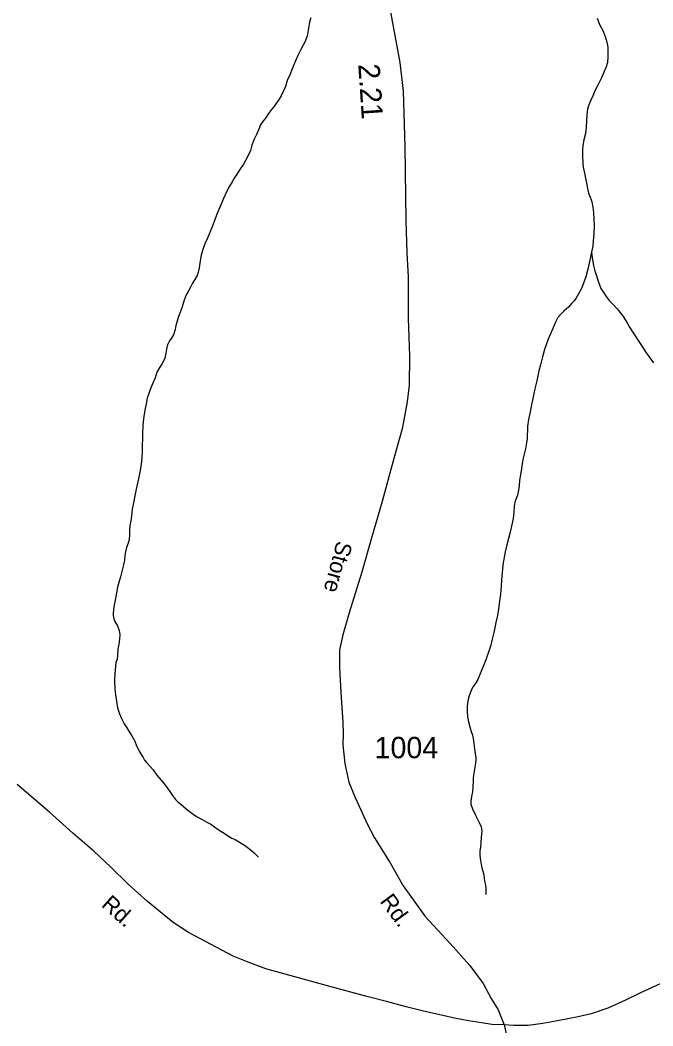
# Model space of a CAD drawing. Extents: x 2220236 to 2384410, y 720751 to 894131.
# Drawn here: x 2291472 to 2295173, y 874259 to 880140 of the extents above; entities that cross this region are included whole.
import ezdxf

# ---------------------------------------------------------------- set-up
doc = ezdxf.new("R2010")
doc.units = 0
for name, color, linetype in [('Exist Hydrographic Creek Single Shore', 7, 'Continuous'), ('Exist Hydrographic Misc Water Feature', 7, 'Continuous'), ('Exist Road Secondary Mileage Hundredths English Label', 7, 'Continuous'), ('Exist Road Secondary Type 51 Attributed', 7, 'Continuous'), ('Exist Road Secondary Type 51 Label', 7, 'Continuous'), ('Exist Road Secondary Type 51 Number Label', 7, 'Continuous')]:
    doc.layers.add(name, color=color, linetype=linetype)

msp = doc.modelspace()

# ---------------------------------------------------------------- linework, layer by layer
at = {"layer": 'Exist Hydrographic Creek Single Shore'}
for points in [[(2293171.4, 880152.7), (2293165.5, 880134.8), (2293161.8, 880116.9), (2293158.1, 880093.3), (2293154.3, 880068.8), (2293150.5, 880044.9), (2293144.6, 880031.3), (2293138.7, 880015), (2293126.8, 879992.9), (2293111.1, 879964.7), (2293095.7, 879932.9), (2293081.9, 879902), (2293062.2, 879854.2), (2293048.4, 879820.1), (2293034.6, 879785.9), (2293023, 879751.7), (2293009.3, 879721.5), (2292997.6, 879697.2), (2292983.6, 879672.2), (2292968.1, 879649.6), (2292956.3, 879633.4), (2292942.2, 879617.3), (2292924.6, 879593.1), (2292906.7, 879567.2), (2292889.2, 879544.6), (2292877.3, 879526.8), (2292867.3, 879502.4), (2292853.8, 879470.6), (2292839.8, 879443.9), (2292826.3, 879408.2), (2292818.4, 879377.8), (2292801.2, 879339.8), (2292777.4, 879297.7), (2292757.4, 879265.3), (2292743.8, 879244.9), (2292727.9, 879221.6), (2292711, 879194.7), (2292696, 879168.8), (2292678.9, 879134.7), (2292661.4, 879096.7), (2292645.5, 879060), (2292633.8, 879032.3), (2292620, 878999.8), (2292606.4, 878961.7), (2292594.6, 878931.5), (2292567.3, 878864.2), (2292551.6, 878831.7), (2292540.1, 878799.1)], [(2292540.1, 878799.1), (2292528.4, 878757.4), (2292522.6, 878719.1), (2292519.1, 878691.3), (2292513.3, 878665.2), (2292507.4, 878647.3), (2292493.4, 878623), (2292479.8, 878600.9), (2292470, 878583.1), (2292456.3, 878556.5), (2292442.7, 878532.8), (2292430.9, 878502.9), (2292417.2, 878457.9), (2292405.4, 878426.4), (2292395.6, 878400.3), (2292389.6, 878379.8), (2292382.2, 878353.7), (2292378.4, 878330.2), (2292368.3, 878299.9), (2292354.7, 878278.2), (2292344.9, 878263.6), (2292333, 878241.6), (2292327.2, 878215.5), (2292323.4, 878191.9), (2292317.9, 878163.2), (2292310.3, 878145.3), (2292300.4, 878127.4), (2292284.2, 878104.8), (2292270.6, 878081.5), (2292261, 878048.9), (2292247.3, 878017), (2292235.6, 877990.4), (2292223.7, 877956.8), (2292214.3, 877928.5), (2292208.3, 877896.5), (2292200.7, 877858.3), (2292195, 877822.3), (2292191.1, 877791.9), (2292189.6, 877766.7), (2292187.7, 877724.1), (2292188.3, 877691.9), (2292186.5, 877651.9), (2292184.8, 877615.9), (2292183.4, 877580.5), (2292179.3, 877543.8), (2292173.6, 877506.2), (2292166.3, 877467.7), (2292150.7, 877397.5), (2292143.3, 877357.6), (2292135.6, 877317.5), (2292127.9, 877279.9), (2292122.2, 877240), (2292118.6, 877211.2), (2292112.8, 877185.1), (2292111, 877159.9), (2292111.1, 877132), (2292109.5, 877101.5), (2292103.8, 877081.3), (2292094.1, 877055.3), (2292088.3, 877031.4), (2292084.6, 877009.5), (2292083, 876981.7), (2292076.9, 876955.6), (2292069.3, 876922.9), (2292059.7, 876885.4), (2292049.8, 876851.2), (2292042, 876825.1), (2292034.8, 876790.8), (2292026.7, 876749), (2292021.1, 876718.9), (2292017.3, 876694.4), (2292015.5, 876670.5), (2292015.6, 876658.4), (2292019.5, 876639.3), (2292026.1, 876624.4), (2292040.3, 876598.8), (2292050.2, 876570.7), (2292054.6, 876546.7), (2292052.8, 876520.5), (2292049.2, 876491.1), (2292043.3, 876462.6), (2292041.9, 876425), (2292040.1, 876402.7), (2292032.2, 876384.8)]]:
    msp.add_lwpolyline(points, dxfattribs=at)
at = {"layer": 'Exist Hydrographic Misc Water Feature'}
for points in [[(2294846.5, 880151.6), (2294861.1, 880114.3), (2294881.3, 880074.5), (2294893.4, 880044), (2294903.9, 880010), (2294909.8, 879982), (2294909.6, 879952.5), (2294908.6, 879924.7), (2294907, 879891.9), (2294898.9, 879865.8), (2294886.1, 879835.9), (2294871.6, 879801.8), (2294857.9, 879774.2), (2294846.3, 879751.5), (2294833.6, 879725.5), (2294820.9, 879697.9), (2294808.9, 879671.9), (2294797.2, 879644.9), (2294789.4, 879618.8), (2294785.8, 879587.1), (2294783.8, 879551.1), (2294782.3, 879513.4), (2294778.6, 879477.4), (2294769, 879438.9), (2294763.4, 879407.2), (2294761.5, 879379.3), (2294761.8, 879347.2), (2294762.3, 879305.5), (2294765.7, 879280.8), (2294772.8, 879245.3), (2294779.1, 879215), (2294785.5, 879179.4), (2294789.6, 879153.1), (2294795.9, 879127.7), (2294806, 879105.2), (2294812.2, 879089.6), (2294816.2, 879077.1), (2294820.5, 879045.8), (2294824.8, 879015.6), (2294827.2, 878975.2), (2294829.7, 878937.4), (2294828.1, 878891.5), (2294824.2, 878847.3), (2294820.6, 878817.2), (2294812.7, 878782.9)], [(2294812.7, 878782.9), (2294810.9, 878775.4), (2294807.2, 878753.5), (2294799.6, 878719.3), (2294791.6, 878683.3), (2294780.2, 878639.3), (2294764.8, 878595.3), (2294753.1, 878566.7), (2294737.1, 878538.5), (2294721.5, 878512.6), (2294711.7, 878498.7), (2294697.5, 878482.6), (2294680.1, 878462.6), (2294652.3, 878437.6), (2294632.2, 878417.7), (2294616.5, 878400), (2294602.8, 878373.1), (2294586.9, 878337.3), (2294573.5, 878304.8), (2294559.7, 878273.3), (2294550, 878247.2), (2294538.4, 878213), (2294527.4, 878171.3), (2294514.9, 878124.9), (2294505.7, 878089.1), (2294493.3, 878030.9), (2294482.2, 877984.6), (2294476.7, 877956.8), (2294470.8, 877928.1)], [(2294812.7, 878782.9), (2294817.2, 878749.1), (2294825.8, 878705.6), (2294834, 878673.3), (2294842.3, 878645.2), (2294850.6, 878619.8), (2294860.5, 878591.7), (2294868.9, 878570.2), (2294881, 878550.3), (2294899.1, 878524.3), (2294917.7, 878500.3), (2294939.8, 878476.9), (2294963.9, 878452.4), (2294979.9, 878432.4), (2294994.2, 878412.5), (2295015.9, 878380.2), (2295036.8, 878345.3), (2295061.2, 878305.4), (2295093.6, 878255.6), (2295113.7, 878226.3), (2295130.2, 878199.7), (2295144.5, 878178.1), (2295160.4, 878156.4), (2295176.4, 878136.4)], [(2294470.8, 877928.1), (2294461.3, 877880.7), (2294453.6, 877839.9), (2294445.9, 877804), (2294440.2, 877765.7), (2294438.4, 877740.2), (2294436.9, 877714), (2294437.1, 877694.3), (2294433.3, 877668.1), (2294427.6, 877632.1), (2294419.8, 877602.1), (2294414, 877577.7), (2294408.1, 877547.3), (2294404.6, 877517.8), (2294399.2, 877480.2), (2294393.3, 877449.2), (2294389.7, 877417.4), (2294385.9, 877391.3), (2294380, 877361.9), (2294370.3, 877337.5), (2294364.7, 877321.2), (2294360.9, 877297.3), (2294358.9, 877262.9), (2294355.2, 877225.3), (2294345.7, 877181.2), (2294338.1, 877145.3), (2294328.1, 877108.8), (2294318.8, 877071.2), (2294309.1, 877031.1), (2294301.4, 876988.6), (2294295.7, 876952.7), (2294290.2, 876909.5), (2294286.4, 876866.9), (2294285, 876830.9), (2294281.3, 876782.4), (2294275.9, 876742.5), (2294270, 876696.7), (2294263.3, 876659.1), (2294255, 876618.3), (2294247.4, 876586.3), (2294239.5, 876552), (2294230.4, 876512.2), (2294224, 876486.1), (2294214.2, 876455.8), (2294196.7, 876405.3), (2294191.2, 876390), (2294179.4, 876359.8), (2294169.7, 876337), (2294159.7, 876313.6), (2294148, 876285), (2294132.3, 876259.1), (2294118.4, 876237.4), (2294106.4, 876210.4), (2294098.7, 876188.6), (2294091.2, 876159.2), (2294087.3, 876126.5), (2294085.7, 876097), (2294088, 876066.5), (2294094.3, 876036.8), (2294102.5, 876007.1), (2294109.5, 875980.8), (2294116.9, 875959.3), (2294121.8, 875939.5), (2294125.4, 875910.9), (2294129.7, 875878.7), (2294134, 875849), (2294137.2, 875829.3), (2294136.8, 875812.3), (2294132.6, 875782.8), (2294123.2, 875724.6), (2294121.2, 875706.6), (2294121.2, 875692.9), (2294119.4, 875655.2), (2294118.2, 875627.3), (2294112.1, 875601.2), (2294108.2, 875572.4), (2294108.5, 875555.4), (2294116.8, 875529), (2294133.2, 875494.8), (2294145.1, 875471), (2294157.4, 875447.7), (2294167.8, 875423.6), (2294171.1, 875410.4), (2294172.1, 875397.3), (2294168.1, 875362.9), (2294166.4, 875329.5), (2294164.6, 875305.6), (2294160.8, 875281.1), (2294161.3, 875255.8), (2294163.7, 875226.9), (2294167.8, 875203.2), (2294171.9, 875183.4), (2294182.1, 875151.1), (2294186.5, 875125.7), (2294188.4, 875106), (2294192.8, 875081.3), (2294195, 875063.9)], [(2292032.2, 876384.8), (2292024.9, 876317.1), (2292022.9, 876282.7), (2292025.6, 876226.9), (2292028.6, 876194), (2292035, 876156.8), (2292042.1, 876118.9), (2292052.2, 876083.6), (2292067, 876052.8), (2292081.1, 876025.6), (2292095.4, 876001.4), (2292112.5, 875973.1), (2292125.9, 875955.8), (2292140.1, 875927.6), (2292154.5, 875893.6), (2292172.8, 875859.7), (2292183.2, 875839.8), (2292191.2, 875828.2), (2292199.4, 875812.3), (2292211.2, 875798.2), (2292229.5, 875778.2), (2292249.7, 875756.4), (2292272, 875724.8), (2292294.4, 875697.1), (2292316.5, 875673), (2292332.5, 875651.4), (2292346.8, 875629.8), (2292362.7, 875605.5), (2292381.2, 875583.8), (2292393.1, 875572.1), (2292411.5, 875556.3), (2292443.4, 875528.4), (2292475.6, 875502.4), (2292504.1, 875482.8), (2292536.2, 875465.1), (2292564.4, 875449.8), (2292586.5, 875437.8), (2292608.5, 875423.3), (2292636.6, 875404), (2292664.8, 875386), (2292691, 875368.4), (2292709.4, 875357.2), (2292728.9, 875348.6), (2292755.5, 875333.3), (2292783.4, 875315.6), (2292807.6, 875297.8), (2292826.9, 875281.9), (2292839.8, 875271.8), (2292866.2, 875245.7)], [(2294195, 875063.9), (2294194.9, 875043.5), (2294195.4, 875033.7), (2294195.3, 875027.8)]]:
    msp.add_lwpolyline(points, dxfattribs=at)
at = {"layer": 'Exist Road Secondary Type 51 Attributed'}
for points in [[(2293634.3, 880208.5), (2293693.4, 879892), (2293711.4, 879724), (2293722.1, 879398.5), (2293727.5, 878967.7), (2293732.7, 878778.5), (2293740.6, 878636.6), (2293741.9, 878397.5), (2293749.8, 878174.2), (2293748.1, 878004.8), (2293735.9, 877908.2), (2293706.3, 877750.7), (2293657.8, 877576.8), (2293586, 877311.1), (2293528.5, 877119), (2293467.5, 876905.2), (2293396.6, 876674), (2293359.9, 876545.2), (2293339.5, 876458.2), (2293339.5, 876354.2), (2293348, 876208.9), (2293358.5, 876035.5), (2293361.2, 875967.2), (2293358.5, 875901.5), (2293370, 875792.5), (2293395.1, 875684.8), (2293431.8, 875595.1), (2293503.3, 875435.8), (2293544.1, 875358.2), (2293636.9, 875213.2), (2293711.7, 875078.3), (2293841.7, 874897.9), (2293986.1, 874740.2), (2294101.6, 874611.5), (2294180.4, 874506.4), (2294227.7, 874419.7), (2294267, 874354), (2294302.1, 874266.2)], [(2294302.1, 874266.2), (2294230.3, 874268), (2294169.9, 874276.7), (2294094.1, 874289.7), (2294011.8, 874305.2), (2293823.5, 874347.2), (2293728.7, 874370.9), (2293614.3, 874402.5), (2293506.5, 874429), (2293284.1, 874489.1), (2292909.4, 874592.7), (2292806.1, 874631.6), (2292717.3, 874667.1), (2292456.8, 874805.4), (2292366, 874864.6), (2292216, 874987), (2292103.5, 875087.8), (2292000.9, 875188.5), (2291902.2, 875281.3), (2291779.8, 875386), (2291643.7, 875508.4), (2291453.9, 875670.5)], [(2295216.1, 874504.9), (2295099.6, 874451.6), (2295012.8, 874410.2), (2294908.2, 874362.8), (2294811.1, 874330.6), (2294735.3, 874311.9), (2294615.7, 874288.8), (2294529.8, 874274), (2294443.4, 874262), (2294358.6, 874262), (2294302.1, 874266.2)], [(2294302.1, 874266.2), (2294314.2, 874213.3)]]:
    msp.add_lwpolyline(points, dxfattribs=at)

# ---------------------------------------------------------------- texts
at = {"layer": 'Exist Road Secondary Mileage Hundredths English Label'}
msp.add_text('2.21', height=125, rotation=273.73797, dxfattribs=at).set_placement((2293449.2, 879881.4))
at = {"layer": 'Exist Road Secondary Type 51 Label'}
for s, rotation, p in [('Store', 254.9284, (2293325.1, 877099.8)), ('Rd.', 318.36471, (2291941.4, 874960.7)), ('Rd.', 306.4656, (2293572.5, 874987.2))]:
    msp.add_text(s, height=95, rotation=rotation, dxfattribs=at).set_placement(p)
at = {"layer": 'Exist Road Secondary Type 51 Number Label'}
msp.add_text('1004', height=125, dxfattribs=at).set_placement((2293545, 875824.1))

doc.saveas('drawing.dxf')
